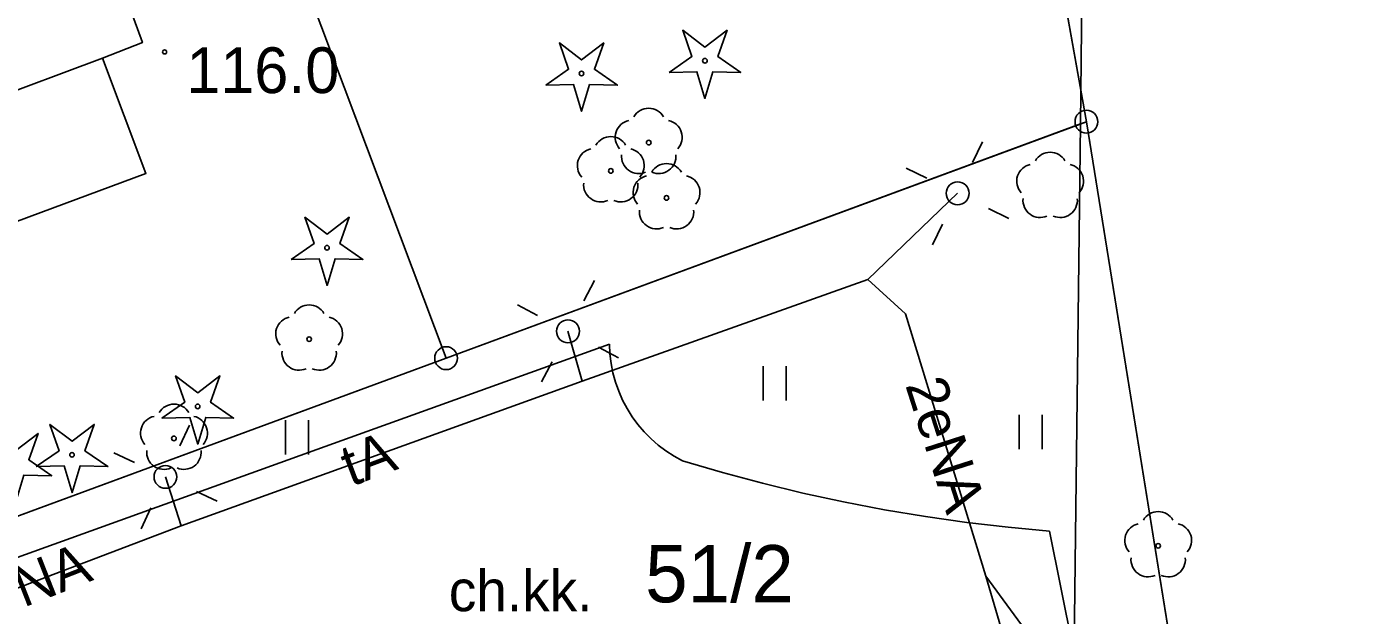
# Model space of a CAD drawing. Extents: x 6434771 to 6436222, y 5663454 to 5664782.
# Drawn here: x 6435258.86 to 6435287.95, y 5664294.36 to 5664307.24 of the extents above; entities that cross this region are included whole.
import ezdxf

# ---------------------------------------------------------------- set-up
doc = ezdxf.new("R2010")
doc.units = 0
for name, color, linetype in [('Warstwa 1', 7, 'Continuous'), ('Warstwa 10', 7, 'Continuous'), ('Warstwa 11', 7, 'Continuous'), ('Warstwa 12', 7, 'Continuous'), ('Warstwa 13', 7, 'Continuous'), ('Warstwa 15', 7, 'Continuous'), ('Warstwa 2', 7, 'Continuous'), ('Warstwa 4', 7, 'Continuous'), ('Warstwa 5', 7, 'Continuous'), ('Warstwa 6', 7, 'Continuous'), ('Warstwa 9', 7, 'Continuous')]:
    doc.layers.add(name, color=color, linetype=linetype)

msp = doc.modelspace()

# ---------------------------------------------------------------- linework, layer by layer
at = {"layer": 'Warstwa 1'}
for p, q in [((6435259.074, 5664323.817), (6435268.046, 5664299.985)), ((6435259.074, 5664323.817), (6435268.046, 5664299.985)), ((6435279.848, 5664317.495), (6435282.059, 5664305.156)), ((6435279.848, 5664317.495), (6435282.059, 5664305.156)), ((6435268.046, 5664299.985), (6435282.059, 5664305.156)), ((6435268.046, 5664299.985), (6435282.059, 5664305.156)), ((6435282.059, 5664305.156), (6435284.291, 5664291.297)), ((6435282.059, 5664305.156), (6435284.291, 5664291.297)), ((6435238.504, 5664289.102), (6435268.046, 5664299.985)), ((6435238.504, 5664289.102), (6435268.046, 5664299.985))]:
    msp.add_line(p, q, dxfattribs=at)
msp.add_lwpolyline([(6435247.029, 5664315.182), (6435257.014, 5664318.852), (6435261.399, 5664306.887), (6435260.525, 5664306.547), (6435261.475, 5664304.026), (6435256.301, 5664302.108), (6435255.372, 5664304.62), (6435251.465, 5664303.207)], close=True, dxfattribs=at)
at = {"layer": 'Warstwa 10'}
for points in [[(6435272.925, 5664306.235), (6435273.427, 5664306.582), (6435273.225, 5664307.158), (6435273.71, 5664306.788), (6435274.195, 5664307.158), (6435273.993, 5664306.582), (6435274.495, 5664306.235), (6435273.885, 5664306.249), (6435273.71, 5664305.665), (6435273.535, 5664306.249)], [(6435270.225, 5664305.955), (6435270.727, 5664306.302), (6435270.525, 5664306.878), (6435271.01, 5664306.508), (6435271.495, 5664306.878), (6435271.293, 5664306.302), (6435271.795, 5664305.955), (6435271.185, 5664305.969), (6435271.01, 5664305.385), (6435270.835, 5664305.969)], [(6435264.655, 5664302.145), (6435265.157, 5664302.492), (6435264.955, 5664303.068), (6435265.44, 5664302.698), (6435265.925, 5664303.068), (6435265.723, 5664302.492), (6435266.225, 5664302.145), (6435265.615, 5664302.159), (6435265.44, 5664301.575), (6435265.265, 5664302.159)], [(6435261.825, 5664298.675), (6435262.327, 5664299.022), (6435262.125, 5664299.598), (6435262.61, 5664299.228), (6435263.095, 5664299.598), (6435262.893, 5664299.022), (6435263.395, 5664298.675), (6435262.785, 5664298.689), (6435262.61, 5664298.105), (6435262.435, 5664298.689)], [(6435259.075, 5664297.615), (6435259.577, 5664297.962), (6435259.375, 5664298.538), (6435259.86, 5664298.168), (6435260.345, 5664298.538), (6435260.143, 5664297.962), (6435260.645, 5664297.615), (6435260.035, 5664297.629), (6435259.86, 5664297.045), (6435259.685, 5664297.629)], [(6435257.845, 5664297.415), (6435258.347, 5664297.762), (6435258.145, 5664298.338), (6435258.63, 5664297.968), (6435259.115, 5664298.338), (6435258.913, 5664297.762), (6435259.415, 5664297.415), (6435258.805, 5664297.429), (6435258.63, 5664296.845), (6435258.455, 5664297.429)]]:
    msp.add_lwpolyline(points, close=True, dxfattribs=at)
for centre, radius in [((6435273.71, 5664306.49), 0.05), ((6435271.01, 5664306.21), 0.05), ((6435282.059, 5664305.156), 0.25), ((6435265.44, 5664302.4), 0.05), ((6435268.046, 5664299.985), 0.25), ((6435262.61, 5664298.93), 0.05), ((6435259.86, 5664297.87), 0.05)]:
    msp.add_circle(centre, radius, dxfattribs=at)
at = {"layer": 'Warstwa 11'}
for centre in [(6435272.48, 5664304.7), (6435271.65, 5664304.08), (6435272.87, 5664303.49), (6435265.049, 5664300.4), (6435262.09, 5664298.23), (6435283.629, 5664295.881)]:
    msp.add_circle(centre, 0.05, dxfattribs=at)
for centre, start, end in [((6435272.48, 5664305.075), 30.1471, 149.8529), ((6435272.123, 5664304.816), 102.1471, 221.8529), ((6435272.837, 5664304.816), 318.1471, 77.8529), ((6435271.65, 5664304.455), 30.1471, 149.8529), ((6435271.293, 5664304.196), 102.1471, 221.8529), ((6435272.26, 5664304.397), 174.1471, 293.8529), ((6435272.007, 5664304.196), 318.1471, 77.8529), ((6435272.7, 5664304.397), 246.1471, 5.8529), ((6435272.87, 5664303.865), 30.1471, 149.8529), ((6435271.43, 5664303.777), 174.1471, 293.8529), ((6435271.87, 5664303.777), 246.1471, 5.8529), ((6435272.513, 5664303.606), 102.1471, 221.8529), ((6435273.227, 5664303.606), 318.1471, 77.8529), ((6435272.65, 5664303.187), 174.1471, 293.8529), ((6435273.09, 5664303.187), 246.1471, 5.8529), ((6435264.692, 5664300.516), 102.1471, 221.8529), ((6435265.049, 5664300.775), 30.1471, 149.8529), ((6435265.406, 5664300.516), 318.1471, 77.8529), ((6435264.829, 5664300.097), 174.1471, 293.8529), ((6435265.269, 5664300.097), 246.1471, 5.8529), ((6435262.09, 5664298.605), 30.1471, 149.8529), ((6435261.733, 5664298.346), 102.1471, 221.8529), ((6435262.447, 5664298.346), 318.1471, 77.8529), ((6435261.87, 5664297.927), 174.1471, 293.8529), ((6435262.31, 5664297.927), 246.1471, 5.8529), ((6435283.629, 5664296.256), 30.1471, 149.8529), ((6435283.272, 5664295.997), 102.1471, 221.8529), ((6435283.986, 5664295.997), 318.1471, 77.8529), ((6435283.409, 5664295.578), 174.1471, 293.8529), ((6435283.849, 5664295.578), 246.1471, 5.8529)]:
    msp.add_arc(centre, 0.375, start, end, dxfattribs=at)
at = {"layer": 'Warstwa 12'}
for points in [[(6435277.277, 5664301.704), (6435279.24, 5664303.59)], [(6435281.639, 5664292.79), (6435279.858, 5664295.221), (6435278.098, 5664300.954), (6435277.277, 5664301.704), (6435271.02, 5664299.479), (6435262.251, 5664296.315), (6435253.591, 5664293.03), (6435245.406, 5664288.478)], [(6435281.774, 5664292.369), (6435281.639, 5664292.79), (6435279.858, 5664295.221), (6435278.098, 5664300.954), (6435277.277, 5664301.704), (6435271.02, 5664299.479), (6435262.251, 5664296.315), (6435253.591, 5664293.03)], [(6435277.277, 5664301.704), (6435278.098, 5664300.954), (6435279.858, 5664295.221), (6435281.731, 5664288.844)], [(6435271.02, 5664299.479), (6435270.713, 5664300.573)], [(6435262.251, 5664296.315), (6435261.904, 5664297.389)]]:
    msp.add_lwpolyline(points, dxfattribs=at)
at = {"layer": 'Warstwa 13'}
msp.add_circle((6435261.885, 5664306.682), 0.045, dxfattribs=at)
for centre, start, end in [((6435281.265, 5664304.114), 30.1471, 149.8529), ((6435280.908, 5664303.855), 102.0477, 221.9513), ((6435281.622, 5664303.855), 318.0487, 77.9523), ((6435281.045, 5664303.436), 174.1984, 293.7229), ((6435281.485, 5664303.436), 246.2771, 5.6877)]:
    msp.add_arc(centre, 0.375, start, end, dxfattribs=at)
at = {"layer": 'Warstwa 2'}
msp.add_line((6435281.928, 5664305.108), (6435282.059, 5664305.156), dxfattribs=at)
msp.add_lwpolyline([(6435240.078, 5664316.717), (6435242.171, 5664311.221), (6435234.978, 5664308.477), (6435235.225, 5664307.404), (6435232.222, 5664306.311), (6435238.504, 5664289.102), (6435268.046, 5664299.985), (6435281.928, 5664305.108)], dxfattribs=at)
for centre in [(6435279.24, 5664303.59), (6435270.713, 5664300.573), (6435261.904, 5664297.389)]:
    msp.add_circle(centre, 0.25, dxfattribs=at)
at = {"layer": 'Warstwa 4'}
msp.add_lwpolyline([(6435247.029, 5664315.182), (6435257.014, 5664318.852), (6435261.399, 5664306.887), (6435260.525, 5664306.547), (6435255.372, 5664304.62), (6435251.465, 5664303.207)], close=True, dxfattribs=at)
for points in [[(6435279.569, 5664304.264), (6435279.788, 5664304.714)], [(6435278.566, 5664303.919), (6435278.116, 5664304.138)], [(6435279.914, 5664303.261), (6435280.364, 5664303.042)], [(6435278.911, 5664302.916), (6435278.692, 5664302.466)], [(6435271.06, 5664301.238), (6435271.291, 5664301.681)], [(6435270.048, 5664300.92), (6435269.605, 5664301.151)], [(6435271.378, 5664300.226), (6435271.821, 5664299.995)], [(6435270.366, 5664299.908), (6435270.135, 5664299.465)], [(6435262.221, 5664298.069), (6435262.432, 5664298.522)], [(6435261.224, 5664297.706), (6435260.771, 5664297.917)], [(6435262.584, 5664297.072), (6435263.037, 5664296.861)], [(6435261.587, 5664296.709), (6435261.376, 5664296.256)]]:
    msp.add_lwpolyline(points, dxfattribs=at)
at = {"layer": 'Warstwa 5'}
for p, q in [((6435281.928, 5664305.108), (6435282.283, 5664334.307)), ((6435268.046, 5664299.985), (6435281.928, 5664305.108)), ((6435281.788, 5664293.537), (6435281.928, 5664305.108)), ((6435281.788, 5664293.537), (6435281.928, 5664305.108)), ((6435265.032, 5664297.92), (6435271.62, 5664300.292)), ((6435271.62, 5664300.292), (6435271.631, 5664300.081)), ((6435271.631, 5664300.081), (6435271.656, 5664299.872)), ((6435238.504, 5664289.102), (6435268.046, 5664299.985)), ((6435271.656, 5664299.872), (6435271.697, 5664299.665)), ((6435274.987, 5664299.057), (6435274.987, 5664299.807)), ((6435275.487, 5664299.057), (6435275.487, 5664299.807)), ((6435271.697, 5664299.665), (6435271.753, 5664299.462)), ((6435271.753, 5664299.462), (6435271.824, 5664299.263)), ((6435271.824, 5664299.263), (6435271.909, 5664299.07)), ((6435271.909, 5664299.07), (6435272.008, 5664298.883)), ((6435272.008, 5664298.883), (6435272.12, 5664298.705)), ((6435264.532, 5664297.882), (6435264.532, 5664298.632)), ((6435265.032, 5664297.882), (6435265.032, 5664298.632)), ((6435272.12, 5664298.705), (6435272.245, 5664298.535)), ((6435272.245, 5664298.535), (6435272.381, 5664298.374)), ((6435280.587, 5664297.996), (6435280.587, 5664298.746)), ((6435281.087, 5664297.996), (6435281.087, 5664298.746)), ((6435272.381, 5664298.374), (6435272.53, 5664298.224)), ((6435272.53, 5664298.224), (6435272.688, 5664298.085)), ((6435272.688, 5664298.085), (6435272.857, 5664297.958)), ((6435272.857, 5664297.958), (6435273.034, 5664297.843)), ((6435252.195, 5664293.297), (6435265.032, 5664297.92)), ((6435273.034, 5664297.843), (6435273.219, 5664297.742)), ((6435273.219, 5664297.742), (6435274.092, 5664297.484)), ((6435274.092, 5664297.484), (6435274.972, 5664297.248)), ((6435274.972, 5664297.248), (6435275.856, 5664297.033)), ((6435275.856, 5664297.033), (6435276.746, 5664296.84)), ((6435276.746, 5664296.84), (6435277.64, 5664296.669)), ((6435277.64, 5664296.669), (6435278.538, 5664296.52)), ((6435278.538, 5664296.52), (6435279.44, 5664296.393)), ((6435279.44, 5664296.393), (6435280.344, 5664296.288)), ((6435280.344, 5664296.288), (6435281.25, 5664296.205)), ((6435281.25, 5664296.205), (6435281.788, 5664293.537))]:
    msp.add_line(p, q, dxfattribs=at)
at = {"layer": 'Warstwa 6'}
for points in [[(6435268.046, 5664299.985), (6435282.059, 5664305.156), (6435279.848, 5664317.495), (6435288.42, 5664320.34), (6435283.81, 5664332.65), (6435259.074, 5664323.817)], [(6435238.504, 5664289.102), (6435268.046, 5664299.985), (6435259.074, 5664323.817), (6435240.078, 5664316.717), (6435242.171, 5664311.221), (6435231.756, 5664307.466)], [(6435297.148, 5664309.994), (6435292.71, 5664321.95), (6435288.42, 5664320.34), (6435279.848, 5664317.495), (6435282.059, 5664305.156), (6435284.291, 5664291.297), (6435288.884, 5664280.85), (6435297.133, 5664262.518), (6435299.068, 5664257.994), (6435315.455, 5664265.206), (6435309.957, 5664277.754), (6435309.071, 5664279.765), (6435303.689, 5664291.982), (6435302.52, 5664295.337)], [(6435271.228, 5664272.863), (6435288.884, 5664280.85), (6435284.291, 5664291.297), (6435282.059, 5664305.156), (6435268.046, 5664299.985), (6435238.504, 5664289.102), (6435240.027, 5664285.223), (6435263.354, 5664294.031)]]:
    msp.add_lwpolyline(points, close=True, dxfattribs=at)
at = {"layer": 'Warstwa 9'}
for p, q in [((6435265.032, 5664297.92), (6435271.62, 5664300.292)), ((6435271.62, 5664300.292), (6435271.631, 5664300.081)), ((6435271.631, 5664300.081), (6435271.656, 5664299.872)), ((6435271.656, 5664299.872), (6435271.697, 5664299.665)), ((6435271.697, 5664299.665), (6435271.753, 5664299.462)), ((6435271.753, 5664299.462), (6435271.824, 5664299.263)), ((6435271.824, 5664299.263), (6435271.909, 5664299.07)), ((6435271.909, 5664299.07), (6435272.008, 5664298.883)), ((6435272.008, 5664298.883), (6435272.12, 5664298.705)), ((6435272.12, 5664298.705), (6435272.245, 5664298.535)), ((6435272.245, 5664298.535), (6435272.381, 5664298.374)), ((6435272.381, 5664298.374), (6435272.53, 5664298.224)), ((6435272.53, 5664298.224), (6435272.688, 5664298.085)), ((6435272.688, 5664298.085), (6435272.857, 5664297.958)), ((6435272.857, 5664297.958), (6435273.034, 5664297.843)), ((6435252.195, 5664293.297), (6435265.032, 5664297.92)), ((6435273.034, 5664297.843), (6435273.219, 5664297.742)), ((6435273.219, 5664297.742), (6435274.092, 5664297.484)), ((6435274.092, 5664297.484), (6435274.972, 5664297.248)), ((6435274.972, 5664297.248), (6435275.856, 5664297.033)), ((6435275.856, 5664297.033), (6435276.746, 5664296.84)), ((6435276.746, 5664296.84), (6435277.64, 5664296.669)), ((6435277.64, 5664296.669), (6435278.538, 5664296.52)), ((6435278.538, 5664296.52), (6435279.44, 5664296.393)), ((6435279.44, 5664296.393), (6435280.344, 5664296.288)), ((6435280.344, 5664296.288), (6435281.25, 5664296.205)), ((6435281.25, 5664296.205), (6435281.788, 5664293.537))]:
    msp.add_line(p, q, dxfattribs=at)

# ---------------------------------------------------------------- texts
at = {"layer": 'Warstwa 13'}
msp.add_text('116.0', height=1, dxfattribs=at).set_placement((6435262.362, 5664305.782))
for s, rotation, p in [('2eNA', 287.7681, (6435278.089, 5664299.401)), ('tA', 20.5348, (6435265.964, 5664297.17)), ('2eNA', 21.4687, (6435257.551, 5664294.036))]:
    msp.add_text(s, height=0.9, rotation=rotation, dxfattribs=at).set_placement(p)
at = {"layer": 'Warstwa 15'}
msp.add_text('51/2', height=1.25, dxfattribs=at).set_placement((6435272.402, 5664294.646))
at = {"layer": 'Warstwa 9'}
msp.add_text('ch.kk.', height=0.9, dxfattribs=at).set_placement((6435268.105, 5664294.451))

doc.saveas('drawing.dxf')
